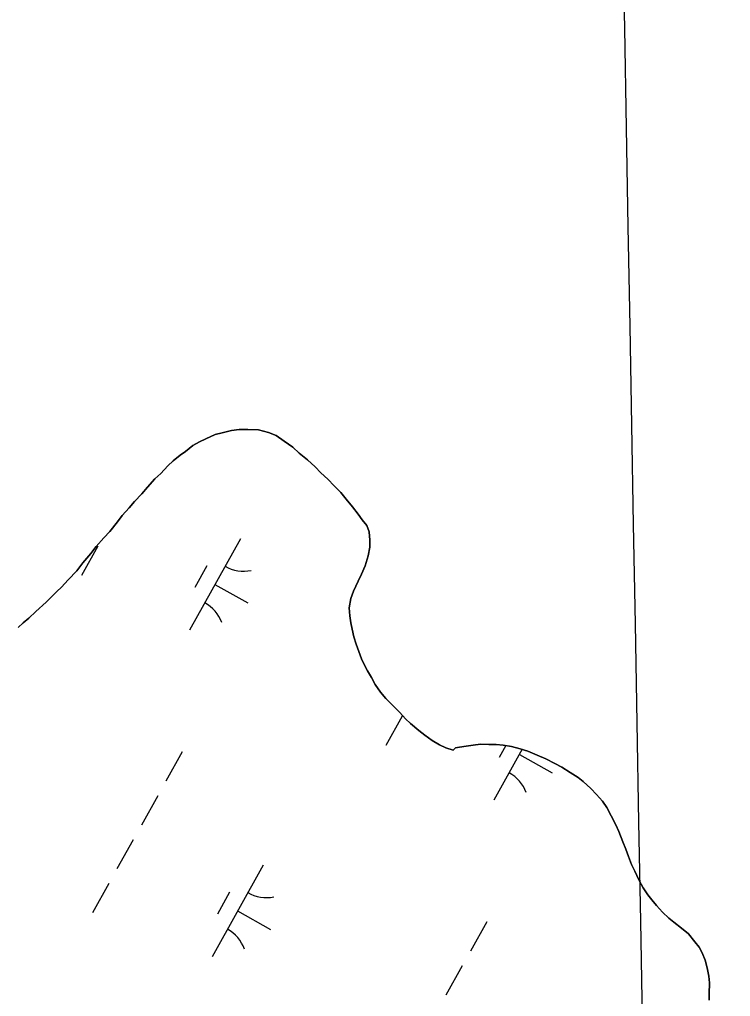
# Model space of a CAD drawing. Extents: x 3923531 to 3943530, y 207391 to 229799.
# Drawn here: x 3935440.8 to 3935779.9, y 213232.4 to 213698.6 of the extents above; entities that cross this region are included whole.
import ezdxf

# ---------------------------------------------------------------- set-up
doc = ezdxf.new("R2010")
doc.units = 0
for name, color, linetype in [('V-GRID-MAJR', 7, 'Continuous'), ('V-TOPO-SHOR', 7, 'Continuous'), ('V-WETL-SWMP', 7, 'Continuous')]:
    doc.layers.add(name, color=color, linetype=linetype)

msp = doc.modelspace()

# ---------------------------------------------------------------- linework, layer by layer
at = {"layer": 'V-GRID-MAJR'}
msp.add_spline([(3935779.93, 210874.81), (3935760.83, 211942.59), (3935652.4, 218002.59), (3935543.98, 224062.57), (3935501.82, 226418.85)], degree=3, dxfattribs=at)
at = {"layer": 'V-TOPO-SHOR'}
for points in [[(3935615.46, 213374.49), (3935613.01, 213377.5), (3935610.41, 213381.17), (3935608.62, 213384.5), (3935606.84, 213387.83), (3935605.38, 213390.49), (3935603.92, 213393.49), (3935602.63, 213396.98), (3935601.35, 213400.47), (3935600.23, 213403.95), (3935599.44, 213407.6), (3935598.81, 213410.59), (3935598.35, 213414.07), (3935598.06, 213417.88), (3935598.78, 213422.34), (3935600.14, 213425.8), (3935602.34, 213430.58), (3935603.87, 213433.87), (3935605.73, 213437.82), (3935607.11, 213442.61), (3935607.82, 213446.74), (3935607.85, 213450.05), (3935607.57, 213454.02), (3935606.44, 213457.18), (3935604.32, 213459.85), (3935602.36, 213462.52), (3935599.59, 213466.03), (3935596.65, 213469.7), (3935594.04, 213472.88), (3935590.93, 213476.05), (3935587.82, 213479.23), (3935584.54, 213482.25), (3935581.76, 213485.09), (3935578.15, 213488.44), (3935574.22, 213491.63), (3935571.1, 213494.48), (3935567, 213497.34), (3935563.22, 213500.03), (3935559.59, 213501.56), (3935554.81, 213502.77), (3935549.68, 213502.99), (3935545.54, 213502.87), (3935541.9, 213502.41), (3935537.41, 213501.3), (3935534.09, 213500.51), (3935529.6, 213498.41), (3935526.61, 213497.12), (3935523.44, 213495.33), (3935519.94, 213492.4), (3935517.43, 213490.6), (3935514.1, 213487.99), (3935511.58, 213485.53), (3935508.24, 213481.93), (3935505.39, 213479.31), (3935501.87, 213475.38), (3935499.19, 213472.27), (3935495.67, 213468.5), (3935493.16, 213465.54), (3935489.81, 213461.94), (3935487.46, 213458.82), (3935483.93, 213454.22), (3935481.08, 213451.28), (3935477.4, 213447.02), (3935474.88, 213443.73), (3935471.02, 213439.31), (3935468.17, 213435.53), (3935463.98, 213431.11), (3935460.8, 213427.67), (3935458.62, 213425.54), (3935453.44, 213420.46), (3935448.59, 213416.05), (3935445.24, 213412.94), (3935442.57, 213410.65), (3935440.06, 213408.36)], [(3935769.79, 213230.53), (3935769.83, 213233.68), (3935769.88, 213238.81), (3935769.67, 213242.12), (3935768.89, 213246.02), (3935767.94, 213249.75), (3935766.48, 213253.25), (3935764.94, 213255.83), (3935762.98, 213258.42), (3935759.88, 213262.17), (3935756.52, 213264.94), (3935752.99, 213267.79), (3935750.53, 213269.72), (3935747.58, 213272.65), (3935744.64, 213275.75), (3935742.35, 213278.5), (3935740.56, 213280.92), (3935738.35, 213284.18), (3935736.25, 213288.09), (3935734.39, 213292.08), (3935732.77, 213295.41), (3935731.32, 213299.15), (3935729.95, 213302.64), (3935728.58, 213306.21), (3935726.73, 213311.12), (3935725.2, 213314.19), (3935723.01, 213318.52), (3935720.9, 213322.6), (3935718.87, 213325.6), (3935716.09, 213328.78), (3935713.39, 213331.54), (3935709.7, 213334.89), (3935707.24, 213336.82), (3935703.54, 213339.26), (3935699.43, 213341.71), (3935696.14, 213343.48), (3935691.86, 213345.76), (3935687.66, 213347.54), (3935683.3, 213349.49), (3935679.67, 213350.61), (3935675.54, 213351.57), (3935671.58, 213352.27), (3935668.19, 213352.56), (3935664.63, 213352.68), (3935660.74, 213352.72), (3935657.26, 213352.35), (3935653.86, 213351.81), (3935650.71, 213351.26), (3935648.72, 213351.04), (3935647.63, 213349.97), (3935644.17, 213351), (3935641.21, 213352.52), (3935637.59, 213354.55), (3935634.14, 213357.07), (3935631.35, 213359.25), (3935627.25, 213362.61), (3935624.96, 213364.79), (3935622.18, 213367.8), (3935618.9, 213371.14), (3935615.46, 213374.49)]]:
    msp.add_lwpolyline(points, dxfattribs=at)
at = {"layer": 'V-WETL-SWMP'}
for p, q in [((3935546.19, 213450.76), (3935521.81, 213407.11)), ((3935478.11, 213447.23), (3935470.3, 213433.26)), ((3935530.19, 213437.94), (3935524.34, 213427.46)), ((3935534, 213428.94), (3935549.72, 213420.16)), ((3935623.32, 213366.1), (3935615.52, 213352.13)), ((3935672.75, 213352.06), (3935669.55, 213346.34)), ((3935518.45, 213349.09), (3935510.65, 213335.12)), ((3935680.62, 213350.32), (3935667.02, 213325.99)), ((3935679.22, 213347.82), (3935694.93, 213339.04)), ((3935506.75, 213328.13), (3935498.94, 213314.17)), ((3935495.04, 213307.18), (3935487.24, 213293.21)), ((3935557, 213294.99), (3935532.62, 213251.34)), ((3935483.34, 213286.23), (3935475.53, 213272.26)), ((3935541, 213282.17), (3935535.15, 213271.69)), ((3935544.81, 213273.17), (3935560.52, 213264.39)), ((3935663.67, 213267.96), (3935655.86, 213253.99)), ((3935651.96, 213247.01), (3935644.16, 213233.04))]:
    msp.add_line(p, q, dxfattribs=at)
for points in [[(3935440.06, 213408.36), (3935442.57, 213410.65), (3935445.24, 213412.94), (3935448.59, 213416.05), (3935453.44, 213420.46), (3935458.62, 213425.54), (3935460.8, 213427.67), (3935463.98, 213431.11), (3935468.17, 213435.53), (3935471.02, 213439.31), (3935474.88, 213443.73), (3935477.4, 213447.02), (3935481.08, 213451.28), (3935483.93, 213454.23), (3935487.46, 213458.82), (3935489.81, 213461.94), (3935493.16, 213465.54), (3935495.67, 213468.5), (3935499.19, 213472.26), (3935501.87, 213475.38), (3935505.39, 213479.31), (3935508.23, 213481.93), (3935511.58, 213485.53), (3935514.1, 213487.99), (3935517.43, 213490.6), (3935519.94, 213492.39), (3935523.44, 213495.33), (3935526.61, 213497.12), (3935529.6, 213498.41), (3935534.09, 213500.51), (3935537.41, 213501.3), (3935541.89, 213502.41), (3935545.54, 213502.87), (3935549.68, 213502.99), (3935554.81, 213502.77), (3935559.59, 213501.56), (3935563.22, 213500.03), (3935567, 213497.34), (3935571.1, 213494.48), (3935574.22, 213491.63), (3935578.15, 213488.44), (3935581.76, 213485.09), (3935584.54, 213482.25), (3935587.82, 213479.23), (3935590.93, 213476.05), (3935594.04, 213472.88), (3935596.65, 213469.7), (3935599.59, 213466.03), (3935602.36, 213462.52), (3935604.32, 213459.85), (3935606.44, 213457.18), (3935607.57, 213454.02), (3935607.85, 213450.05), (3935607.82, 213446.74), (3935607.11, 213442.61), (3935605.73, 213437.82), (3935603.87, 213433.87), (3935602.34, 213430.58), (3935600.14, 213425.8), (3935598.78, 213422.34), (3935598.07, 213417.88), (3935598.35, 213414.07), (3935598.81, 213410.59), (3935599.44, 213407.6), (3935600.23, 213403.95), (3935601.35, 213400.47), (3935602.64, 213396.98), (3935603.92, 213393.49), (3935605.38, 213390.49), (3935606.84, 213387.83), (3935608.62, 213384.5), (3935610.41, 213381.17), (3935613.01, 213377.5), (3935615.46, 213374.49)], [(3935615.46, 213374.49), (3935618.9, 213371.14), (3935622.18, 213367.8), (3935624.96, 213364.79), (3935627.25, 213362.61), (3935631.35, 213359.25), (3935634.14, 213357.07), (3935637.59, 213354.55), (3935641.21, 213352.52), (3935644.17, 213351), (3935647.63, 213349.97), (3935648.72, 213351.04), (3935650.71, 213351.26), (3935653.86, 213351.81), (3935657.26, 213352.35), (3935660.74, 213352.72), (3935664.63, 213352.68), (3935668.19, 213352.56), (3935671.58, 213352.27), (3935675.54, 213351.57), (3935679.67, 213350.61), (3935683.3, 213349.5), (3935687.66, 213347.54), (3935691.86, 213345.76), (3935696.14, 213343.48), (3935699.43, 213341.71), (3935703.54, 213339.26), (3935707.24, 213336.82), (3935709.7, 213334.89), (3935713.39, 213331.54), (3935716.09, 213328.78), (3935718.87, 213325.6), (3935720.9, 213322.6), (3935723.01, 213318.52), (3935725.2, 213314.19), (3935726.74, 213311.11), (3935728.58, 213306.21), (3935729.95, 213302.64), (3935731.32, 213299.15), (3935732.77, 213295.41), (3935734.39, 213292.08), (3935736.25, 213288.09), (3935738.36, 213284.17), (3935740.56, 213280.92), (3935742.35, 213278.5), (3935744.64, 213275.75), (3935747.58, 213272.65), (3935750.53, 213269.72), (3935752.99, 213267.79), (3935756.52, 213264.94), (3935759.88, 213262.17), (3935762.98, 213258.41), (3935764.94, 213255.83), (3935766.48, 213253.24), (3935767.94, 213249.75), (3935768.89, 213246.02), (3935769.67, 213242.12), (3935769.88, 213238.81), (3935769.83, 213233.68), (3935769.79, 213230.53)]]:
    msp.add_lwpolyline(points, dxfattribs=at)
for centre, start, end in [((3935547.68, 213452.94), 240.0381, 281.5817), ((3935520.74, 213404.71), 20.0381, 61.5817), ((3935665.95, 213323.59), 20.0381, 61.5817), ((3935558.49, 213297.17), 240.0381, 281.5817), ((3935531.55, 213248.94), 20.0381, 61.5817)]:
    msp.add_arc(centre, 17.62, start, end, dxfattribs=at)

doc.saveas('drawing.dxf')
